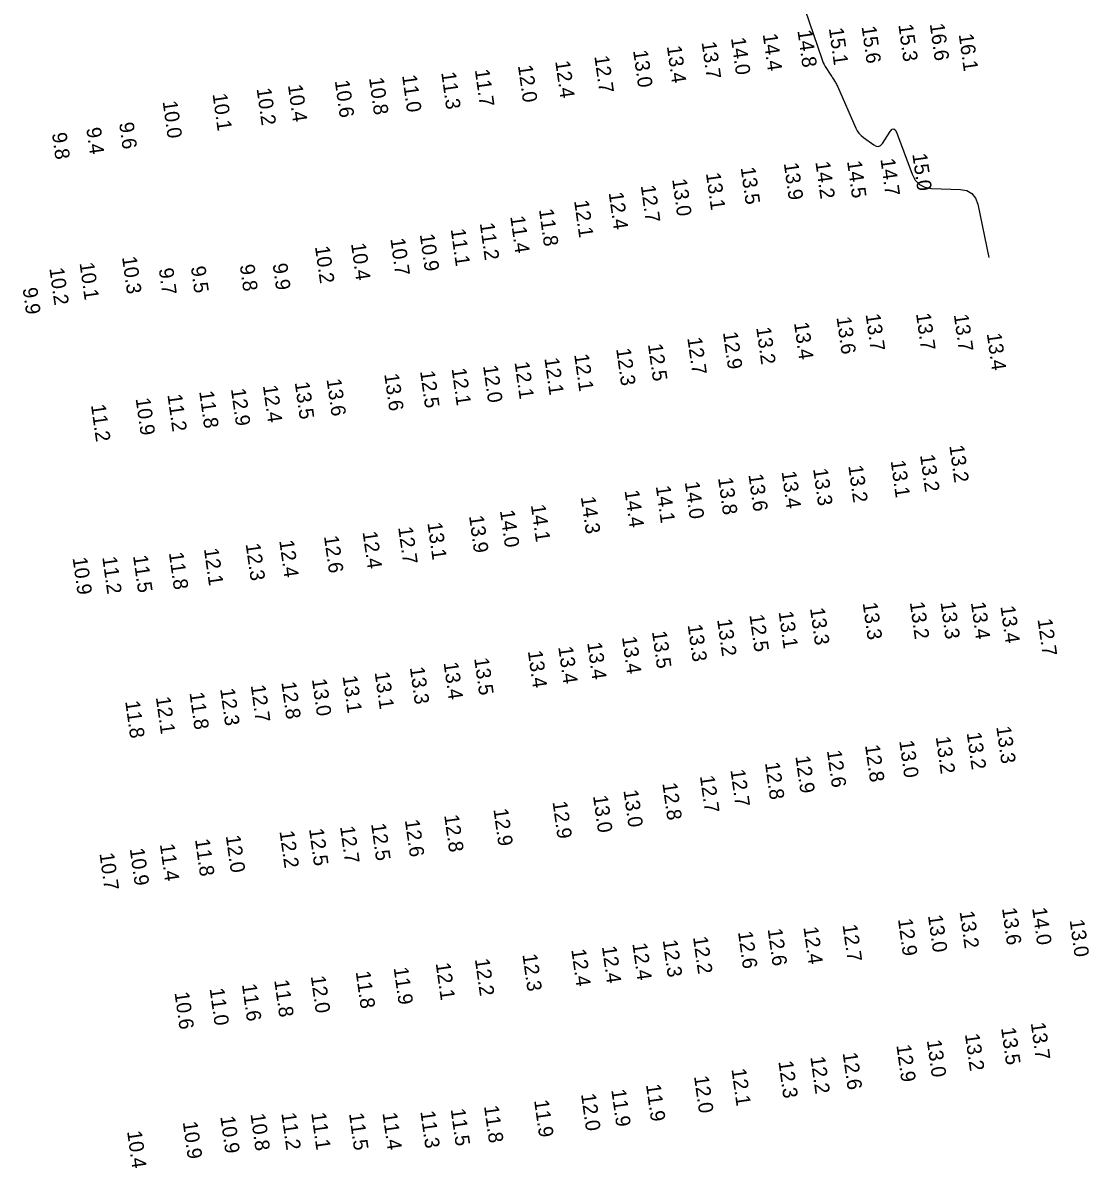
# Model space of a CAD drawing. Extents: x 988130 to 1132882, y 654656 to 841453.
# Drawn here: x 1029335.7 to 1029700.7, y 830547.5 to 830939.4 of the extents above; entities that cross this region are included whole.
import ezdxf

# ---------------------------------------------------------------- set-up
doc = ezdxf.new("R2010")
doc.units = 0
doc.layers.add('V-TOPO-MAJR', color=7, linetype='Continuous')
doc.layers.add('V-TOPO-SOUN', color=7, linetype='Continuous')

msp = doc.modelspace()

# ---------------------------------------------------------------- linework, layer by layer
at = {"layer": 'V-TOPO-MAJR'}
msp.add_lwpolyline([(1029599.16, 830956.59), (1029609.16, 830927.13), (1029609.41, 830926.47), (1029609.69, 830925.82), (1029610.02, 830925.19), (1029610.39, 830924.57), (1029612.3, 830921.57), (1029612.49, 830921.26), (1029612.69, 830920.95), (1029612.88, 830920.64), (1029613.08, 830920.33), (1029613.85, 830919.08), (1029614.04, 830918.76), (1029614.21, 830918.44), (1029614.38, 830918.11), (1029614.53, 830917.78), (1029620.82, 830903.46), (1029621.31, 830902.51), (1029621.91, 830901.65), (1029622.62, 830900.88), (1029623.44, 830900.2), (1029626.95, 830897.66), (1029627.8, 830897.21), (1029628.57, 830897.15), (1029629.27, 830897.48), (1029629.91, 830898.19), (1029632.62, 830902.29), (1029633.25, 830903.02), (1029633.81, 830903.22), (1029634.31, 830902.89), (1029634.75, 830902.05), (1029640.06, 830887.66), (1029641.12, 830885.61), (1029642.59, 830884.12), (1029644.46, 830883.19), (1029646.73, 830882.81), (1029656.63, 830882.42), (1029658.85, 830882.03), (1029660.59, 830881.06), (1029661.84, 830879.51), (1029662.59, 830877.38), (1029666.39, 830859.19)], dxfattribs=at)

# ---------------------------------------------------------------- texts
at = {"layer": 'V-TOPO-SOUN'}
for s, p in [('14.4 ', (1029588.95, 830935.57)), ('14.8 ', (1029600.83, 830936.81)), ('15.1 ', (1029611.58, 830937.59)), ('15.6 ', (1029622.79, 830938.16)), ('15.3 ', (1029635.38, 830938.81)), ('16.6 ', (1029646.12, 830939.07)), ('16.1 ', (1029656.04, 830935.5)), ('13.4 ', (1029556.13, 830931.42)), ('13.7 ', (1029568.02, 830932.82)), ('14.0 ', (1029578.08, 830934.24)), ('12.7 ', (1029531.32, 830928.04)), ('13.0 ', (1029544.59, 830929.93)), ('12.0 ', (1029505.16, 830924.83)), ('12.4 ', (1029517.93, 830926.28)), ('10.8 ', (1029454.19, 830920.57)), ('11.0 ', (1029465.5, 830921.45)), ('11.3 ', (1029478.91, 830922.45)), ('11.7 ', (1029490.41, 830923.37)), ('10.2 ', (1029415.71, 830916.96)), ('10.4 ', (1029426.42, 830918.13)), ('10.6 ', (1029442.47, 830919.62)), ('10.0 ', (1029383.54, 830912.54)), ('10.1 ', (1029400.63, 830915.08)), ('9.6', (1029368.63, 830905.16)), ('9.8', (1029345.66, 830901.63)), ('9.4', (1029357.42, 830903.37)), ('14.7 ', (1029629.24, 830892.82)), ('15.0 ', (1029640.16, 830894.56)), ('13.5 ', (1029581.4, 830889.9)), ('13.9 ', (1029596.16, 830891.4)), ('14.2 ', (1029606.99, 830891.82)), ('14.5 ', (1029617.8, 830892.07)), ('13.0 ', (1029557.95, 830885.88)), ('13.1 ', (1029569.51, 830887.99)), ('12.4 ', (1029536.22, 830881.31)), ('12.7 ', (1029547.2, 830883.71)), ('12.1 ', (1029524.39, 830878.53)), ('11.4 ', (1029502.53, 830873.19)), ('11.8 ', (1029512.36, 830875.59)), ('11.1 ', (1029482.16, 830868.81)), ('11.2 ', (1029492.1, 830870.83)), ('10.7 ', (1029461.51, 830865.55)), ('10.9 ', (1029471.57, 830867.03)), ('10.2 ', (1029435.69, 830862.87)), ('10.4 ', (1029448.03, 830863.92)), ('10.1 ', (1029355.1, 830857.24)), ('10.3 ', (1029369.65, 830859.28)), ('9.9', (1029421.2, 830856.9)), ('10.2 ', (1029344.77, 830855.45)), ('9.7', (1029382.21, 830855.27)), ('9.5', (1029393.2, 830855.91)), ('9.8', (1029409.95, 830856.52)), ('9.9', (1029335.63, 830848.58)), ('13.6 ', (1029614.21, 830838.65)), ('13.7 ', (1029624.16, 830839.71)), ('13.7 ', (1029641.42, 830839.93)), ('13.7 ', (1029654.36, 830839.58)), ('12.9 ', (1029575.34, 830833.5)), ('13.2 ', (1029586.72, 830835.13)), ('13.4 ', (1029599.66, 830836.79)), ('12.7 ', (1029563.13, 830831.62)), ('13.4 ', (1029665.65, 830833.09)), ('12.1 ', (1029524.41, 830825.94)), ('12.3 ', (1029538.78, 830827.87)), ('12.5 ', (1029549.66, 830829.43)), ('12.0 ', (1029493.23, 830822.06)), ('12.1 ', (1029504, 830823.29)), ('12.1 ', (1029514.22, 830824.67)), ('13.6 ', (1029459.4, 830819.23)), ('12.5 ', (1029471.66, 830820.22)), ('12.1 ', (1029482.46, 830821.09)), ('12.9 ', (1029406.93, 830814.12)), ('12.4 ', (1029417.86, 830815.26)), ('13.5 ', (1029428.77, 830816.39)), ('13.6 ', (1029439.65, 830817.44)), ('10.9 ', (1029374.3, 830810.89)), ('11.2 ', (1029385.18, 830812.16)), ('11.8 ', (1029396.06, 830813.29)), ('11.2 ', (1029359.02, 830808.7)), ('13.2 ', (1029652.83, 830794.74)), ('13.2 ', (1029642.8, 830791.51)), ('13.3 ', (1029606.2, 830786.77)), ('13.2 ', (1029618.24, 830787.86)), ('13.1 ', (1029632.74, 830789.56)), ('13.8 ', (1029573.65, 830783.68)), ('13.6 ', (1029584.06, 830784.85)), ('13.4 ', (1029595.4, 830785.83)), ('14.4 ', (1029541.66, 830779.33)), ('14.1 ', (1029552.34, 830780.86)), ('14.0 ', (1029562.26, 830782.26)), ('14.3 ', (1029526.69, 830777.18)), ('14.0 ', (1029498.99, 830772.53)), ('14.1 ', (1029509.59, 830774.42)), ('12.7 ', (1029464.16, 830766.78)), ('13.1 ', (1029474.17, 830768.3)), ('13.9 ', (1029488.42, 830770.66)), ('12.6 ', (1029438.76, 830763.75)), ('12.4 ', (1029451.98, 830765.21)), ('12.1 ', (1029397.68, 830759.45)), ('12.3 ', (1029411.96, 830761.12)), ('12.4 ', (1029423.46, 830762.23)), ('10.9 ', (1029352.72, 830756.33)), ('11.2 ', (1029362.88, 830756.59)), ('11.5 ', (1029373.42, 830757.05)), ('11.8 ', (1029385.68, 830758.07)), ('13.3 ', (1029623.16, 830740.91)), ('13.2 ', (1029639.29, 830741.1)), ('13.3 ', (1029649.79, 830741.15)), ('13.4 ', (1029660.19, 830741.06)), ('13.4 ', (1029670.33, 830739.73)), ('12.5 ', (1029584.41, 830736.8)), ('13.1 ', (1029594.37, 830737.88)), ('13.3 ', (1029605.13, 830739.1)), ('13.3 ', (1029563.24, 830733.41)), ('13.2 ', (1029573.34, 830735.24)), ('12.7 ', (1029683.02, 830735.33)), ('13.4 ', (1029540.77, 830729.24)), ('13.5 ', (1029551.04, 830731.1)), ('13.4 ', (1029508.54, 830724.42)), ('13.4 ', (1029518.97, 830725.84)), ('13.4 ', (1029528.87, 830727.27)), ('13.4 ', (1029479.71, 830720.46)), ('13.5 ', (1029490.19, 830721.95)), ('13.1 ', (1029445.13, 830715.83)), ('13.1 ', (1029456.12, 830717.16)), ('13.3 ', (1029468.16, 830718.83)), ('12.7 ', (1029413.71, 830712.68)), ('12.8 ', (1029424.18, 830713.76)), ('13.0 ', (1029434.65, 830714.8)), ('12.1 ', (1029381.22, 830708.64)), ('11.8 ', (1029392.74, 830710.17)), ('12.3 ', (1029403.24, 830711.49)), ('11.8 ', (1029370.73, 830707.21)), ('13.2 ', (1029658.76, 830696.47)), ('13.3 ', (1029668.9, 830698.53)), ('13.0 ', (1029635.68, 830693.69)), ('13.2 ', (1029648.17, 830695.05)), ('12.9 ', (1029600.14, 830688.39)), ('12.6 ', (1029610.91, 830690.35)), ('12.8 ', (1029623.97, 830692.21)), ('12.8 ', (1029589.72, 830686.22)), ('12.7 ', (1029567.45, 830681.66)), ('12.7 ', (1029577.9, 830683.76)), ('13.0 ', (1029541.29, 830676.75)), ('12.8 ', (1029554.6, 830679.18)), ('12.9 ', (1029517, 830672.84)), ('13.0 ', (1029530.86, 830674.9)), ('12.9 ', (1029496.77, 830670.33)), ('12.5 ', (1029454.91, 830665.29)), ('12.6 ', (1029466.46, 830666.59)), ('12.8 ', (1029479.92, 830668.25)), ('12.0 ', (1029405.16, 830661.21)), ('12.2 ', (1029423.55, 830662.77)), ('12.5 ', (1029433.65, 830663.55)), ('12.7 ', (1029444.27, 830664.39)), ('11.4 ', (1029382.6, 830658.3)), ('11.8 ', (1029394.63, 830659.97)), ('10.7 ', (1029361.92, 830655.18)), ('10.9 ', (1029372.28, 830656.79)), ('13.0 ', (1029645.5, 830633.95)), ('13.2 ', (1029656.34, 830635.29)), ('13.6 ', (1029670.85, 830636.44)), ('14.0 ', (1029681.19, 830636.46)), ('12.4 ', (1029602.9, 830629.89)), ('12.7 ', (1029616.27, 830630.72)), ('12.9 ', (1029635.23, 830632.7)), ('13.0 ', (1029693.99, 830632.37)), ('12.2 ', (1029565.09, 830626.56)), ('12.6 ', (1029580.48, 830628.35)), ('12.6 ', (1029590.63, 830629.3)), ('12.4 ', (1029523.43, 830622.29)), ('12.4 ', (1029533.9, 830623.32)), ('12.4 ', (1029544.33, 830624.36)), ('12.3 ', (1029554.73, 830625.44)), ('12.2 ', (1029490.42, 830619)), ('12.3 ', (1029506.7, 830620.6)), ('11.8 ', (1029449.63, 830614.69)), ('11.9 ', (1029462.61, 830616.05)), ('12.1 ', (1029477.01, 830617.6)), ('11.6 ', (1029410.69, 830610.37)), ('11.8 ', (1029421.75, 830611.76)), ('12.0 ', (1029434.25, 830613.14)), ('10.6 ', (1029387.61, 830607.58)), ('11.0 ', (1029399.62, 830608.91)), ('13.5 ', (1029670.53, 830595.43)), ('13.7 ', (1029680.69, 830597.14)), ('13.0 ', (1029645.12, 830591.19)), ('13.2 ', (1029658.15, 830593.34)), ('12.6 ', (1029616.31, 830586.9)), ('12.9 ', (1029634.7, 830589.56)), ('12.3 ', (1029594.31, 830584)), ('12.2 ', (1029605.26, 830585.53)), ('12.0 ', (1029565.43, 830578.9)), ('12.1 ', (1029578.25, 830581.36)), ('11.9 ', (1029548.99, 830576.06)), ('12.0 ', (1029526.76, 830572.82)), ('11.9 ', (1029537.12, 830574.28)), ('11.5 ', (1029482.13, 830567.67)), ('11.8 ', (1029493.54, 830568.71)), ('11.9 ', (1029510.7, 830570.66)), ('10.9 ', (1029390.44, 830563.24)), ('10.9 ', (1029403.29, 830565.12)), ('10.8 ', (1029413.61, 830566.03)), ('11.2 ', (1029424.18, 830566.29)), ('11.1 ', (1029434.42, 830566.34)), ('11.5 ', (1029447.34, 830566.19)), ('11.4 ', (1029458.79, 830566.32)), ('11.3 ', (1029471.76, 830566.88)), ('10.4 ', (1029371.38, 830560.04))]:
    msp.add_text(s, height=5, rotation=278, dxfattribs=at).set_placement(p)

doc.saveas('drawing.dxf')
